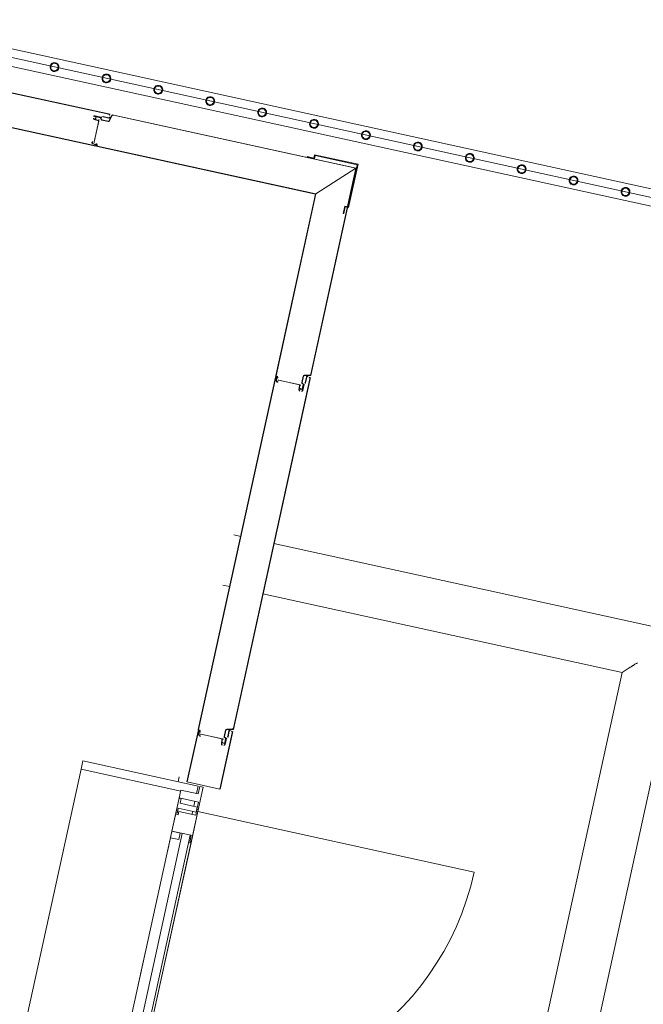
# Model space of a CAD drawing. Header units: metres. Extents: x 233012 to 233264, y 553571 to 554014.
# Tile 312 of 313: x 233252.96 to 233254.78, y 553972.3 to 553975.18. Entities that reach past the tile are written whole.
import ezdxf

# ---------------------------------------------------------------- set-up
doc = ezdxf.new("R2010")
doc.units = ezdxf.units.M
doc.linetypes.add('Dash', pattern=[0.00635, 0.003175, -0.003175])
doc.layers.get('0').update_dxf_attribs({"lineweight": 5})
for name, color, linetype, lineweight in [('A-FLORHRM', 252, 'Continuous', 5), ('A-NA23_vloer', 252, 'Continuous', 0), ('A-NL$1A_detailuitwerking', 252, 'Continuous', 5), ('A-NL$1B_3D-modellen_algemeen', 252, 'Continuous', 5), ('A-NL$1B_3D-modellen_algemeen-drsn', 252, 'Continuous', 5), ('A-NL23_vloeraanzicht', 252, 'Continuous', 5), ('A-NL30_deursparing', 252, 'Continuous', 5), ('A-NL30_wandopeningen', 252, 'Continuous', 5), ('A-NL34_balustrades', 252, 'Continuous', 5), ('A-NL90_terrein', 252, 'Continuous', 5)]:
    doc.layers.add(name, color=color, linetype=linetype, lineweight=lineweight)

# ---------------------------------------------------------------- blocks, each defined once
blk = doc.blocks.new('NLRS_90_SI_LB_troittoirband 13-15_Struyk Verwo_mie - trottoirband_Struyk Verwo-871937-01_Situatie')
at = {"layer": 'A-NL90_terrein'}
for p, q in [((278.3141444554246, -64.55313105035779), (278.293629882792, -64.5486419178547)), ((279.6075394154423, -64.83616016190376), (278.4098791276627, -64.57408033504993)), ((278.2615646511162, -64.69517457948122), (278.2820792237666, -64.6996637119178)), ((278.3778138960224, -64.72061299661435), (279.4289415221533, -64.95062759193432)), ((278.3726902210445, -70.47921120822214), (279.6075394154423, -64.83616016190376)), ((279.4289415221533, -64.95062759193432), (278.1875654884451, -70.62350518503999)), ((279.4495464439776, -64.93742143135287), (279.4289415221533, -64.95062759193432))]:
    blk.add_line(p, q, dxfattribs=at)
blk.add_open_spline([(279.47306041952, -64.92235079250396), (279.4711861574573, -64.92357591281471), (279.4683913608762, -64.92533839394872), (279.4648080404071, -64.92764014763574), (279.462235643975, -64.92928888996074), (279.4598133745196, -64.93083988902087), (279.4575734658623, -64.93227741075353), (279.4555488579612, -64.93357286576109), (279.4531709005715, -64.93509887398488), (279.4508671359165, -64.93657843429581), (279.4498436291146, -64.93722298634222), (279.4495464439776, -64.93742143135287)], degree=3, knots=[0, 0, 0, 0, 0.1666666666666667, 0.25, 0.3333333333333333, 0.4166666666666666, 0.5, 0.5833333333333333, 0.6666666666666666, 0.8333333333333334, 1, 1, 1, 1], dxfattribs=at)
blk = doc.blocks.new('Railing - geen veiligheidsdop_gen-1303441-01_Situatie')
at = {"layer": 'A-FLORHRM'}
blk.add_arc((5.32250851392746e-10, 1.321756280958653e-09), 0.01300000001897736, 359.9999998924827, 179.9999999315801, dxfattribs=at)
for major_axis, ratio, start_param, end_param in [((-0.003470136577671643, 0.01252829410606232), 0.9999999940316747, 1.300586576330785, 4.442179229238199), ((0.008246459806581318, 0.007279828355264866), 0.9999999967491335, 5.559964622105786, 8.701557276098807), ((0.001460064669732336, 0.01090266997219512), 0.9999999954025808, 1.703922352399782, 4.845515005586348)]:
    blk.add_ellipse((5.32250851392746e-10, 1.321756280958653e-09), major_axis=major_axis, ratio=ratio, start_param=start_param, end_param=end_param, dxfattribs=at)
blk = doc.blocks.new('Railing - Railing-964617-01_Situatie')
at = {"layer": 'A-NL34_balustrades'}
for p, q in [((277.5031012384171, -63.09594578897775), (279.8666286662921, -63.61314825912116)), ((277.4924128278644, -63.14479000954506), (279.8559402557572, -63.66199247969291))]:
    blk.add_line(p, q, dxfattribs=at)
at = {"rotation": 257.6567290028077}
for p in [(277.769020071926, -63.17972744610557), (277.9207701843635, -63.21293439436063), (278.072520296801, -63.24614134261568), (278.2242704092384, -63.27934829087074), (278.3760205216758, -63.31255523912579), (278.5277706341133, -63.34576218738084), (278.6795207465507, -63.37896913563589), (278.8312708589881, -63.41217608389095), (278.9830209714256, -63.445383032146), (279.134771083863, -63.47858998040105), (279.2865211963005, -63.51179692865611), (279.4382713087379, -63.54500387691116)]:
    blk.add_blockref('Railing - geen veiligheidsdop_gen-1303441-01_Situatie', p, dxfattribs=at)
blk = doc.blocks.new('NLRS_31_WI_UN_samenstelling aluminium A1 deur-SH_gen_mie - 1800x2400 dubbel-6236357-01_Situatie')
at = {"layer": 'A-NL$1A_detailuitwerking'}
for p, q in [((-0.8270000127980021, 1.290708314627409e-09), (-0.8270000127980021, 0.8270000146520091)), ((0.8270000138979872, 1.27740204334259e-09), (0.8270000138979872, 0.8270000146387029)), ((-0.8270000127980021, 1.290708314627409e-09), (5.32250851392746e-10, 1.321756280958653e-09)), ((0.8270000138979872, 1.27740204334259e-09), (5.32250851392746e-10, 1.321756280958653e-09))]:
    blk.add_line(p, q, dxfattribs=at)
for centre, radius, start, end in [((-0.8270000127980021, 1.290708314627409e-09), 0.827000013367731, 1.075523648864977e-09, 90.00000000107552), ((0.8270000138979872, 1.27740204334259e-09), 0.8270000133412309, 89.99999999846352, 179.9999999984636)]:
    blk.add_arc(centre, radius, start, end, dxfattribs=at)
at = {"layer": 'A-NL30_deursparing'}
for p, q in [((-0.1650380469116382, 0.04496925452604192), (-0.1619838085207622, 0.05796925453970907)), ((-0.1619838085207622, 0.05796925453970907), (-0.06674073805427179, 0.05796925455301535)), ((-0.06674073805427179, 0.05796925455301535), (-0.04617052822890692, 0.04837720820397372)), ((-0.0672564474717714, 0.04496925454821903), (-0.1650380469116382, 0.04496925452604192)), ((-0.0672564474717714, 0.04496925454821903), (-0.0652854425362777, 0.04456437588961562)), ((-0.0639999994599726, 0.005000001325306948), (-0.062262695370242, 0.03971937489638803)), ((-0.04617052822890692, 0.04837720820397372), (-0.04399999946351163, 0.005000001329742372)), ((-0.7329999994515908, 1.343933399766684e-09), (-0.8269999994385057, 1.264095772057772e-09)), ((-0.8269999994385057, 1.264095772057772e-09), (-0.8269999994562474, -0.003999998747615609)), ((-0.7329999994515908, 1.343933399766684e-09), (-0.7329999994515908, -0.003999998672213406)), ((-0.7329999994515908, -0.003999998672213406), (-0.7329999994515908, 1.343933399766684e-09)), ((-0.09649998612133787, 1.259660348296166e-09), (-0.09649998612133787, -0.003999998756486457)), ((-0.09649998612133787, 1.259660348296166e-09), (-0.002499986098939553, 1.259660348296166e-09)), ((-0.09649998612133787, -0.003999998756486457), (-0.09649998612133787, 1.259660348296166e-09)), ((-0.03549999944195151, 0.005000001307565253), (-0.07249999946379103, 0.005000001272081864)), ((-0.07249999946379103, 0.005000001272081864), (-0.07249999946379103, 1.272966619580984e-09)), ((-0.03549999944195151, 1.304014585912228e-09), (-0.03549999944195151, 0.005000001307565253)), ((-0.002499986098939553, 1.259660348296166e-09), (-0.002499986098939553, -0.003999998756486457)), ((0.09649998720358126, 1.308450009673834e-09), (0.002499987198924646, 1.308450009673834e-09)), ((0.002499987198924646, 1.308450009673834e-09), (0.002499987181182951, -0.003999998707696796)), ((0.09649998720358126, 1.308450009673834e-09), (0.09649998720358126, -0.003999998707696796)), ((0.09649998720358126, -0.003999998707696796), (0.09649998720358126, 1.308450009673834e-09)), ((0.7330000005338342, 1.299579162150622e-09), (0.7330000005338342, -0.003999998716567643)), ((0.7330000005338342, 1.299579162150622e-09), (0.8270000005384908, 1.304014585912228e-09)), ((0.7330000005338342, -0.003999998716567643), (0.7330000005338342, 1.299579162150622e-09)), ((0.8270000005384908, 1.304014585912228e-09), (0.8270000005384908, -0.00399999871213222)), ((-0.8395009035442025, -0.004499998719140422), (-0.8395009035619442, -0.05589999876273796)), ((-0.8244999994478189, -0.004499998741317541), (-0.8395009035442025, -0.004499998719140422)), ((-0.8149999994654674, -0.003999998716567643), (-0.8269999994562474, -0.003999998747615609)), ((-0.8269999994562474, -0.003999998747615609), (-0.8149999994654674, -0.003999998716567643)), ((-0.8244999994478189, -0.05799999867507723), (-0.8244999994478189, -0.004499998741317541)), ((-0.8149999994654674, -0.003999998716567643), (-0.8149999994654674, -0.05399999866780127)), ((-0.7329999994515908, -0.003999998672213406), (-0.7549999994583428, -0.003999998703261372)), ((-0.7549999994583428, -0.003999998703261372), (-0.7329999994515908, -0.003999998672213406)), ((-0.7549999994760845, -0.06199999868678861), (-0.7549999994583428, -0.003999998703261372)), ((-0.08129999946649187, -0.006999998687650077), (-0.7549999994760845, -0.006999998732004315)), ((-0.09649998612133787, -0.003999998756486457), (-0.07449998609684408, -0.003999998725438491)), ((-0.07449998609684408, -0.003999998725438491), (-0.09649998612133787, -0.003999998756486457)), ((-0.08129999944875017, -0.03099999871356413), (-0.08129999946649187, -0.006999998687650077)), ((-0.07449998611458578, -0.0619999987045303), (-0.07449998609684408, -0.003999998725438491)), ((0.005000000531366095, -0.00799999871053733), (-0.01449999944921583, -0.00799999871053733)), ((-0.01449999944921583, -0.00799999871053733), (-0.01449999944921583, -0.05449999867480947)), ((-0.01449998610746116, -0.00399999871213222), (-0.002499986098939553, -0.003999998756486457)), ((-0.002499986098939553, -0.003999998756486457), (-0.01449998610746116, -0.00399999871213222)), ((0.01449998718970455, -0.003999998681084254), (0.002499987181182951, -0.003999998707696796)), ((0.002499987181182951, -0.003999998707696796), (0.01449998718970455, -0.003999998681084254)), ((0.005000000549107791, -0.05799999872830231), (0.005000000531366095, -0.00799999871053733)), ((0.01449998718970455, -0.003999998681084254), (0.01449998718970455, -0.05399999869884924)), ((0.09649998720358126, -0.003999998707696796), (0.07449998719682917, -0.003999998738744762)), ((0.07449998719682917, -0.003999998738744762), (0.09649998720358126, -0.003999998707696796)), ((0.07449998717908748, -0.06199999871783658), (0.07449998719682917, -0.003999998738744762)), ((0.7550000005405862, -0.006999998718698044), (0.08130000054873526, -0.006999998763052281)), ((0.08130000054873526, -0.006999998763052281), (0.08130000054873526, -0.03099999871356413)), ((0.7330000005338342, -0.003999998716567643), (0.7550000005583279, -0.003999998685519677)), ((0.7550000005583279, -0.003999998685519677), (0.7330000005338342, -0.003999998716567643)), ((0.7550000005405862, -0.06199999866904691), (0.7550000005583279, -0.003999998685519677)), ((0.8150000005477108, -0.003999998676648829), (0.8270000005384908, -0.00399999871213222)), ((0.8150000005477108, -0.003999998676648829), (0.8150000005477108, -0.05399999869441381)), ((0.8270000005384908, -0.00399999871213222), (0.8150000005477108, -0.003999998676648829)), ((0.8245000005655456, -0.004499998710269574), (0.8395009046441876, -0.004499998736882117)), ((0.8245000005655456, -0.05799999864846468), (0.8245000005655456, -0.004499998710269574)), ((0.8395009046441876, -0.004499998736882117), (0.8395009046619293, -0.05589999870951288)), ((-0.8534999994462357, -0.05589999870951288), (-0.8534999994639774, -0.06199999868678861)), ((-0.8395009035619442, -0.05589999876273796), (-0.8534999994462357, -0.05589999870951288)), ((-0.8395009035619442, -0.05589999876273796), (-0.8534999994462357, -0.05589999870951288)), ((-0.8534999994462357, -0.05589999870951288), (-0.8534999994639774, -0.06199999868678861)), ((-0.8149999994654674, -0.05399999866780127), (-0.8049999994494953, -0.05399999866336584)), ((-0.8049999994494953, -0.05399999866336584), (-0.8049999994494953, -0.06199999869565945)), ((-0.7549999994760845, -0.03099999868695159), (-0.08129999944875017, -0.03099999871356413)), ((-0.7351999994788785, -0.03709999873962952), (-0.7544999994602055, -0.03709999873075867)), ((-0.7544999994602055, -0.03709999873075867), (-0.7544999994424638, -0.06199999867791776)), ((-0.7351999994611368, -0.06199999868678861), (-0.7351999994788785, -0.03709999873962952)), ((-0.09429998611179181, -0.03709999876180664), (-0.07499998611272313, -0.03709999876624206)), ((-0.09429998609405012, -0.06199999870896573), (-0.09429998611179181, -0.03709999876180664)), ((-0.07499998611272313, -0.03709999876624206), (-0.07499998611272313, -0.06199999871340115)), ((-0.02449998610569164, -0.05399999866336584), (-0.02449998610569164, -0.06199999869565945)), ((-0.01449998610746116, -0.05399999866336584), (-0.02449998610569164, -0.05399999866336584)), ((-0.01949999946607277, -0.06199999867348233), (-0.01949999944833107, -0.05449999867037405)), ((-0.01449999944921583, -0.05449999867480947), (-0.01949999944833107, -0.05449999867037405)), ((-0.01949999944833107, -0.05449999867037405), (-0.01949999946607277, -0.06199999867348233)), ((0.01449998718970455, -0.05399999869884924), (0.02449998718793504, -0.05399999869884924)), ((0.02449998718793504, -0.05399999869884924), (0.02449998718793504, -0.06199999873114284)), ((0.09429998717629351, -0.03709999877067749), (0.07499998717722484, -0.03709999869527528)), ((0.07499998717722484, -0.03709999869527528), (0.07499998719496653, -0.06199999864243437)), ((0.08130000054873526, -0.03099999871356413), (0.7550000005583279, -0.03099999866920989)), ((0.0942999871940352, -0.06199999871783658), (0.09429998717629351, -0.03709999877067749)), ((0.7352000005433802, -0.03709999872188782), (0.7545000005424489, -0.03709999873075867)), ((0.7352000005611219, -0.06199999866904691), (0.7352000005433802, -0.03709999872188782)), ((0.7545000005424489, -0.03709999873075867), (0.7545000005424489, -0.06199999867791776)), ((0.8050000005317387, -0.05399999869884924), (0.8050000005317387, -0.06199999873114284)), ((0.8150000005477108, -0.05399999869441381), (0.8050000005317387, -0.05399999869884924)), ((0.8395009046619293, -0.05589999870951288), (0.8535000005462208, -0.05589999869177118)), ((0.8395009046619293, -0.05589999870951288), (0.8535000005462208, -0.05589999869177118)), ((0.8535000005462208, -0.05589999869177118), (0.8535000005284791, -0.06199999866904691)), ((0.8535000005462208, -0.05589999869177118), (0.8535000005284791, -0.06199999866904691)), ((-0.8534999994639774, -0.06199999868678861), (-0.8099999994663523, -0.06199999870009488)), ((-0.81199999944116, -0.05799999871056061), (-0.8244999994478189, -0.05799999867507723)), ((-0.8099999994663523, -0.05799999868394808), (-0.8244999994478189, -0.05799999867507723)), ((-0.81199999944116, -0.05799999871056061), (-0.8099999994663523, -0.05799999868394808)), ((-0.8099999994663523, -0.06199999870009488), (-0.8099999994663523, -0.05799999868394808)), ((-0.8049999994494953, -0.06199999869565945), (-0.7549999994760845, -0.06199999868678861)), ((-0.7544999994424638, -0.06199999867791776), (-0.7351999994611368, -0.06199999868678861)), ((-0.07499998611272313, -0.06199999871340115), (-0.09429998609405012, -0.06199999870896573)), ((-0.02449998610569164, -0.06199999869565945), (-0.07449998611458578, -0.0619999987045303)), ((-0.07249999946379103, -0.06199999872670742), (-0.07249999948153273, -0.06699999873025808)), ((-0.07249999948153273, -0.06699999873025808), (-0.03549999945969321, -0.0669999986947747)), ((-0.0622626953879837, -0.1017193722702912), (-0.0639999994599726, -0.066999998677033)), ((-0.04399999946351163, -0.06699999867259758), (-0.04617052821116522, -0.1103772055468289)), ((-0.03549999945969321, -0.0669999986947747), (-0.03549999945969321, -0.06199999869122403)), ((-0.01949999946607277, -0.06199999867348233), (0.01950000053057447, -0.06199999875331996)), ((0.005000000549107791, -0.05799999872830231), (0.01950000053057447, -0.05799999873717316)), ((0.01950000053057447, -0.05799999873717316), (0.005000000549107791, -0.05799999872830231)), ((0.01950000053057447, -0.06199999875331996), (0.01950000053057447, -0.05799999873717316)), ((0.02449998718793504, -0.06199999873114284), (0.07449998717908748, -0.06199999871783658)), ((0.07499998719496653, -0.06199999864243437), (0.0942999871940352, -0.06199999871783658)), ((0.7545000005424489, -0.06199999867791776), (0.7352000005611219, -0.06199999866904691)), ((0.8050000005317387, -0.06199999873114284), (0.7550000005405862, -0.06199999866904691)), ((0.8120000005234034, -0.05799999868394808), (0.8100000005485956, -0.05799999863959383)), ((0.8100000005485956, -0.05799999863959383), (0.8245000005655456, -0.05799999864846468)), ((0.8100000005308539, -0.06199999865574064), (0.8100000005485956, -0.05799999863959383)), ((0.8535000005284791, -0.06199999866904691), (0.8100000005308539, -0.06199999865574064)), ((0.8120000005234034, -0.05799999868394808), (0.8245000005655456, -0.05799999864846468)), ((-0.1619838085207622, -0.1199692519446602), (-0.1650380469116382, -0.1069692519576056)), ((-0.1650380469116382, -0.1069692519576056), (-0.0672564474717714, -0.1069692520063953)), ((-0.0652854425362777, -0.1065643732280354), (-0.0672564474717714, -0.1069692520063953)), ((-0.04617052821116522, -0.1103772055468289), (-0.06674073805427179, -0.1199692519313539)), ((-0.06674073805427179, -0.1199692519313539), (-0.1619838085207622, -0.1199692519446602))]:
    blk.add_line(p, q, dxfattribs=at)
at = {"layer": 'A-NL30_deursparing', "flags": 128}
for points in [[(-0.062262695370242, 0.03971937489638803), (-0.0625685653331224, 0.04170815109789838), (-0.06363364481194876, 0.04341531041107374), (-0.0652854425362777, 0.04456437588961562), (-0.0672564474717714, 0.04496925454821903)], [(-0.06363364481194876, 0.04341531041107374), (-0.0625685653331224, 0.04170815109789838), (-0.062262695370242, 0.03971937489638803)], [(-0.0672564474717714, -0.1069692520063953), (-0.0652854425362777, -0.1065643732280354), (-0.06363364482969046, -0.1054153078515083), (-0.06256856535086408, -0.1037081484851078), (-0.0622626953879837, -0.1017193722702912)], [(-0.0622626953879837, -0.1017193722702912), (-0.06256856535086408, -0.1037081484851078), (-0.06363364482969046, -0.1054153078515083)]]:
    blk.add_lwpolyline(points, dxfattribs=at)
at = {"layer": 'A-NL30_wandopeningen'}
for p, q in [((-0.8319999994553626, 1.339497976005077e-09), (-0.8999999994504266, 1.281837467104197e-09)), ((-0.8999999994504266, 1.281837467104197e-09), (-0.8999999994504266, -0.01019999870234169)), ((-0.85899999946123, 1.304014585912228e-09), (0.8590000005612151, 1.264095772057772e-09)), ((-0.8319999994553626, 1.339497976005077e-09), (-0.8319999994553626, -0.003999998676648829)), ((-0.8319999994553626, -0.003999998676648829), (-0.8319999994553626, 1.339497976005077e-09)), ((-0.09649998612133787, 1.259660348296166e-09), (-0.7329999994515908, 1.343933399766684e-09)), ((-0.03670756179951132, 1.286272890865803e-09), (-0.02950999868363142, 1.299579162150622e-09)), ((0.03670756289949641, 1.281837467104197e-09), (0.02950999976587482, 1.268531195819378e-09)), ((0.09649998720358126, 1.308450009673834e-09), (0.7330000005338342, 1.299579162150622e-09)), ((0.8320000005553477, 1.299579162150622e-09), (0.832000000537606, -0.00399999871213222)), ((0.8320000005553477, 1.299579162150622e-09), (0.90000000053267, 1.286272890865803e-09)), ((0.832000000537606, -0.00399999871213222), (0.8320000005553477, 1.299579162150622e-09)), ((0.90000000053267, 1.286272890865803e-09), (0.9000000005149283, -0.01019999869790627)), ((-0.8999999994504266, -0.01019999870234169), (-0.8779999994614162, -0.0101999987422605)), ((-0.8779999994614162, -0.0101999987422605), (-0.8779999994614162, -0.06199999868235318)), ((-0.8319999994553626, -0.003999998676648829), (-0.8544999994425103, -0.003999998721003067)), ((-0.8544999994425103, -0.06199999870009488), (-0.8544999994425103, -0.003999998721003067)), ((-0.8544999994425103, -0.003999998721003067), (-0.8319999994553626, -0.003999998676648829)), ((0.832000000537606, -0.00399999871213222), (0.8545000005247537, -0.003999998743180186)), ((0.8545000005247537, -0.003999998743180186), (0.832000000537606, -0.00399999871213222)), ((0.8545000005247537, -0.06199999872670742), (0.8545000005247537, -0.003999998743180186)), ((0.8780000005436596, -0.01019999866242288), (0.8780000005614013, -0.06199999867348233)), ((0.9000000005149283, -0.01019999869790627), (0.8780000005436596, -0.01019999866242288)), ((-0.8779999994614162, -0.06199999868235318), (-0.8544999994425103, -0.06199999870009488)), ((0.8590000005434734, -0.06199999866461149), (-0.85899999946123, -0.06199999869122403)), ((0.8780000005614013, -0.06199999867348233), (0.8545000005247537, -0.06199999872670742))]:
    blk.add_line(p, q, dxfattribs=at)
at = {"layer": 'A-NL30_wandopeningen', "linetype": 'Dash'}
for p, q in [((-0.09429998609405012, -0.06199999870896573), (-0.7351999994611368, -0.06199999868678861)), ((-0.02927585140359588, -0.06199999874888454), (-0.02195688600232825, -0.06199999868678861)), ((0.02927585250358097, -0.06199999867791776), (0.02195688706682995, -0.06199999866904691)), ((0.0942999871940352, -0.06199999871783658), (0.7352000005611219, -0.06199999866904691))]:
    blk.add_line(p, q, dxfattribs=at)
blk = doc.blocks.new('NLRS_21_GM_UN_spouwlat_gen_mie - stelkozijn multiplex_gen_bxh25x345-V976-01_Situatie')
at = {"layer": 'A-NL$1B_3D-modellen_algemeen-drsn'}
for p, q in [((233253.144144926, 553973.0144563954), (233253.1388007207, 553972.9900342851)), ((233253.1388007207, 553972.9900342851), (233253.4299122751, 553972.9263313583)), ((233253.4811700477, 553972.9407063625), (233253.144144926, 553973.0144563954)), ((233253.4764671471, 553972.9192149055), (233253.4811700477, 553972.9407063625))]:
    blk.add_line(p, q, dxfattribs=at)
blk = doc.blocks.new('NLRS_21_GM_UN_spouwlat_gen_mie - stelkozijn multiplex_gen_bxh25x345-6236362-01_Situatie')
at = {"layer": 'A-NL$1B_3D-modellen_algemeen'}
for p, q in [((233252.7647063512, 553971.2804865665), (233253.1388007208, 553972.9900342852)), ((233253.4682372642, 553972.881605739), (233253.4714435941, 553972.8962581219)), ((233253.4629997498, 553972.8576711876), (233253.4650305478, 553972.8669515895)), ((233253.3047043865, 553972.1342882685), (233253.3061580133, 553972.1409310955)), ((233253.2856790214, 553972.047345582), (233253.2877098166, 553972.0566259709)), ((233253.2713993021, 553971.9820896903), (233253.2728529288, 553971.9887325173)), ((233253.1125267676, 553971.2560691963), (233253.1145575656, 553971.2653495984)), ((233253.1061137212, 553971.226762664), (233253.1093200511, 553971.2414150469))]:
    blk.add_line(p, q, dxfattribs=at)
blk = doc.blocks.new('NLRS_41_GM_TLB_zetwerk hoek_gen_mie - 130x20x12-6236387-01_Situatie')
at = {"layer": 'A-NL$1B_3D-modellen_algemeen-drsn'}
for p, q in [((-0.1179999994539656, 0.002000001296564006), (-0.1379999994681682, 0.002000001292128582)), ((-0.1379999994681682, 0.002000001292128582), (-0.1379999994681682, 1.250789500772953e-09)), ((-0.1379999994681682, 1.250789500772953e-09), (-0.1159999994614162, 1.281837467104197e-09)), ((-0.1179999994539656, 0.01200000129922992), (-0.1179999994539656, 0.002000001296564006)), ((0.01200000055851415, 0.01200000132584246), (-0.1179999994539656, 0.01200000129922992)), ((-0.1159999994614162, 1.281837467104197e-09), (-0.1159999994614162, 0.01000000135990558)), ((-0.1159999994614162, 0.01000000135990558), (0.01000000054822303, 0.01000000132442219)), ((0.01000000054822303, 0.01000000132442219), (0.01000000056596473, -0.115999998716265)), ((0.01200000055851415, -0.1179999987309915), (0.01200000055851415, 0.01200000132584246)), ((0.01000000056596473, -0.115999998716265), (5.499925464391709e-10, -0.115999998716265)), ((5.499925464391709e-10, -0.115999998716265), (5.499925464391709e-10, -0.1379999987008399)), ((5.499925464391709e-10, -0.1379999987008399), (0.002000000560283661, -0.137999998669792)), ((0.002000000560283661, -0.137999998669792), (0.002000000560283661, -0.1179999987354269)), ((0.002000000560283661, -0.1179999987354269), (0.01200000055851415, -0.1179999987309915))]:
    blk.add_line(p, q, dxfattribs=at)

msp = doc.modelspace()

# ---------------------------------------------------------------- linework, layer by layer
at = {"layer": 'A-NA23_vloer', "flags": 128}
msp.add_lwpolyline([(233189.7303857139, 553676.5114608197), (233188.6615428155, 553671.6270391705), (233028.9605026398, 553706.5738612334), (233096.3337618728, 554014.4585125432), (233264.2581910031, 553977.7123512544), (233263.9339199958, 553967.3248096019), (233258.9347742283, 553967.4301979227), (233259.1309999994, 553973.7159999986), (233100.1493448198, 554008.5052535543), (233034.9137647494, 553710.38944245), (233189.7303838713, 553676.511461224)], dxfattribs=at)
at = {"layer": 'A-NL$1B_3D-modellen_algemeen-drsn'}
for p, q in [((233253.2235094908, 553974.9062200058), (233252.1941812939, 553975.131464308)), ((233253.2194042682, 553974.906094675), (233252.1977884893, 553975.1296512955)), ((233252.1508364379, 553975.0385830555), (233253.1820793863, 553974.8129197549)), ((233252.1510502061, 553975.0395599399), (233253.1821932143, 553974.8139185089)), ((233253.1769555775, 553974.8905256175), (233253.1892090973, 553974.8866989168)), ((233253.1910908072, 553974.8878443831), (233253.1771920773, 553974.8243295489)), ((233253.1895071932, 553974.8876534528), (233253.1772536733, 553974.8914801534)), ((233253.1795159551, 553974.9007991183), (233253.1966072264, 553974.8970590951)), ((233253.1968209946, 553974.8980359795), (233253.1797297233, 553974.9017760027)), ((233253.1950363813, 553974.8957482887), (233253.1842149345, 553974.8981163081)), ((233253.1952504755, 553974.8967251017), (233253.1844287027, 553974.8990931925)), ((233253.1994257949, 553974.8891576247), (233253.2181045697, 553974.8850702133)), ((233253.2183183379, 553974.8860470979), (233253.1996395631, 553974.8901345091)), ((233253.2035326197, 553974.8986146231), (233253.2200097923, 553974.8950089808)), ((233253.2202235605, 553974.8959858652), (233253.2037463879, 553974.8995915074)), ((233253.2296787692, 553974.9048700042), (233253.2210969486, 553974.887387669)), ((233253.2219946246, 553974.886947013), (233253.2289641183, 553974.901144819)), ((233253.9433452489, 553974.7487008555), (233253.2296787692, 553974.9048700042)), ((233253.2332859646, 553974.9030569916), (233253.9421545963, 553974.7479377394)), ((233253.1774427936, 553974.8254752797), (233253.1906271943, 553974.8857257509)), ((233253.1826184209, 553974.815374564), (233253.1712312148, 553974.8203621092)), ((233253.1830912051, 553974.816259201), (233253.1716324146, 553974.8212780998)), ((233253.1863339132, 553974.8119887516), (233253.8242799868, 553974.6723892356)), ((233253.8254706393, 553974.6731523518), (233253.1865476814, 553974.812965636)), ((233253.8104664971, 553974.1461455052), (233253.9421545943, 553974.747937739)), ((233253.8106072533, 553974.1421107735), (233253.943345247, 553974.7487008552)), ((233253.8254706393, 553974.6731523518), (233253.9421545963, 553974.7479377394)), ((233253.8242799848, 553974.6723892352), (233253.7081116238, 553974.1415195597)), ((233253.7090885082, 553974.1413057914), (233253.8254706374, 553974.6731523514)), ((233253.7836956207, 553974.1211850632), (233253.7877830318, 553974.139863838)), ((233253.784672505, 553974.1209712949), (233253.7887599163, 553974.1396500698)), ((233253.7911129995, 553974.1426145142), (233253.8069240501, 553974.1430172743)), ((233253.7911384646, 553974.1416148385), (233253.8106072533, 553974.1421107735)), ((233253.7071806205, 553974.1372650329), (233253.48151732, 553973.1060220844)), ((233253.4824942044, 553973.1058083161), (233253.7081356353, 553974.1369513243)), ((233253.8074288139, 553974.1322638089), (233253.5838721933, 553973.11064803)), ((233253.5840129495, 553973.1066132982), (233253.8092572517, 553974.1359414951)), ((233253.7096362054, 553974.1367295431), (233253.7094120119, 553974.1242999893)), ((233253.7104118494, 553974.1242819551), (233253.7106374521, 553974.1367896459)), ((233253.7155064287, 553974.1280590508), (233253.779021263, 553974.114160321)), ((233253.7769026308, 553974.1146239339), (233253.7166521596, 553974.1278083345)), ((233253.7755538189, 553974.1001971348), (233253.777194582, 553974.1129289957)), ((233253.776545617, 553974.1000693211), (233253.7781863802, 553974.1128011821)), ((233253.787850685, 553974.1144441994), (233253.7854826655, 553974.1036227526)), ((233253.7896977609, 553974.1153240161), (233253.7859577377, 553974.0982327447)), ((233253.7864595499, 553974.1034089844), (233253.7888276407, 553974.1142307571)), ((233253.7906746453, 553974.1151102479), (233253.786934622, 553974.0980189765)), ((233253.7976091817, 553974.1374439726), (233253.7940035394, 553974.1209668)), ((233253.7949804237, 553974.1207530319), (233253.7985860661, 553974.1372302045)), ((233253.5571013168, 553973.0856875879), (233253.561188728, 553973.1043663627)), ((233253.5580782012, 553973.0854738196), (233253.5621656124, 553973.1041525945)), ((233253.5803297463, 553973.107519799), (233253.5645186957, 553973.1071170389)), ((233253.5645441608, 553973.1061173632), (233253.5840129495, 553973.1066132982)), ((233253.5710148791, 553973.101946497), (233253.5674092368, 553973.0854693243)), ((233253.4805863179, 553973.1017675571), (233253.4480479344, 553972.953072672)), ((233253.4815413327, 553973.1014538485), (233253.4490248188, 553972.9528589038)), ((233253.4830419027, 553973.1012320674), (233253.4828177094, 553973.0888025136)), ((233253.4838175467, 553973.0887844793), (233253.4840431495, 553973.10129217)), ((233253.4889121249, 553973.0925615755), (233253.5524269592, 553973.0786628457)), ((233253.5503083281, 553973.0791264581), (233253.490057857, 553973.0923108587)), ((233253.5808345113, 553973.0967663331), (233253.5447594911, 553972.9319096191)), ((233253.5457363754, 553972.9316958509), (233253.5826629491, 553973.1004440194)), ((233253.5489595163, 553973.064699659), (233253.5506002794, 553973.07743152)), ((233253.5499513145, 553973.0645718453), (233253.5515920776, 553973.0773037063)), ((233253.5588883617, 553973.0681252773), (233253.5612563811, 553973.0789467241)), ((233253.5631034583, 553973.0798265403), (233253.559363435, 553973.062735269)), ((233253.5598652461, 553973.0679115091), (233253.5622333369, 553973.0787332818)), ((233253.5603403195, 553973.0625215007), (233253.5640803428, 553973.079612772)), ((233253.5719917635, 553973.1017327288), (233253.5683861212, 553973.085255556)), ((233253.4490248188, 553972.9528589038), (233253.5447594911, 553972.9319096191))]:
    msp.add_line(p, q, dxfattribs=at)
for centre, major_axis, ratio, start_param, end_param in [((233253.1779989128, 553974.8938664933), (-0.002941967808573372, 0.001896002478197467), 0.9999999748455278, 0.3570453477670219, 1.840575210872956), ((233253.1779989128, 553974.8938664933), (-0.002660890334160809, 0.002273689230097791), 0.9999999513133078, 0.4916610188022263, 1.975190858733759), ((233253.1779989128, 553974.8938664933), (-0.002251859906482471, 0.001085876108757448), 0.9999999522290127, 0.2338862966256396, 1.717416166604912), ((233253.1789815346, 553974.8983569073), (-0.0003309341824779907, 0.003484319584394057), 0.9999999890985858, 5.973060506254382, 7.543856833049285), ((233253.1789815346, 553974.8983569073), (-0.0003309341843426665, 0.003484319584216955), 0.999999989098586, 5.97306050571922, 7.543856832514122), ((233253.1789815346, 553974.8983569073), (-0.001945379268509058, 0.001570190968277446), 0.9999999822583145, 5.176036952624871, 6.746833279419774), ((233253.1833828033, 553974.8943136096), (0.001493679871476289, 0.002830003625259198), 0.9999999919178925, 1.841006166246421, 3.324536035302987), ((233253.1837446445, 553974.8959671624), (-0.002673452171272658, 0.001758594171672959), 0.9999999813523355, 5.078796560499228, 6.64959288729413), ((233253.1833828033, 553974.8943136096), (0.001658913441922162, 0.001444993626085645), 0.9999999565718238, 2.209574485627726, 3.693104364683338), ((233253.1833828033, 553974.8943136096), (0.001529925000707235, 0.001580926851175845), 0.9999999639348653, 2.124370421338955, 3.607900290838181), ((233253.1837446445, 553974.8959671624), (-0.001672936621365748, 0.001428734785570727), 0.9999999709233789, 5.203786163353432, 6.774582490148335), ((233253.1837446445, 553974.8959671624), (-0.001672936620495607, 0.001428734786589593), 0.9999999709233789, 5.203786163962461, 6.774582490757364), ((233253.1889141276, 553974.8866147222), (-5.058589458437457e-05, 0.002499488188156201), 0.999999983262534, 5.20638304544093, 5.960252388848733), ((233253.1889141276, 553974.8866147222), (0.00349030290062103, -0.0002603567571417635), 0.9999999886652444, 0.6046213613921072, 1.342555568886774), ((233253.1889141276, 553974.8866147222), (-0.0004663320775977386, 0.00346879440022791), 0.9999999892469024, 5.108918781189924, 5.84685299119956), ((233253.1945640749, 553974.8935975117), (-0.001836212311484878, 0.001215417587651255), 0.9999999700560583, 3.546305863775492, 5.080928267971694), ((233253.1945640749, 553974.8935975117), (-0.001850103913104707, 0.001194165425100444), 0.9999999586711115, 3.534775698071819, 5.069398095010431), ((233253.1945640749, 553974.8935975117), (-0.002944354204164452, 0.001258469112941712), 0.9999999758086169, 3.365516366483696, 4.900264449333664), ((233253.2001739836, 553974.89257672), (0.002389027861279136, 0.00255784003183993), 0.9999999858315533, 2.142089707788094, 3.677448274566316), ((233253.2001739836, 553974.89257672), (0.00349479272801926, -0.0001908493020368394), 0.9999999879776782, 3.016155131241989, 4.551513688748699), ((233253.1972912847, 553974.9001851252), (-0.003043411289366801, 0.0009887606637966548), 0.9999999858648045, 1.66949407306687, 2.228350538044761), ((233253.1972912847, 553974.9001851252), (0.001452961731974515, 0.001651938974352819), 0.9999999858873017, 3.647562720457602, 4.206419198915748), ((233253.1972912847, 553974.9001851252), (0.002094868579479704, 0.0006719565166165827), 0.9999999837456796, 4.186563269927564, 4.745419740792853), ((233253.2001739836, 553974.89257672), (-0.002325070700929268, 0.0009187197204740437), 0.9999999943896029, 0.196313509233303, 1.731672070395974), ((233253.2029981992, 553974.8961724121), (0.003499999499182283, -1.923566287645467e-06), 0.9999999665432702, 1.355915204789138, 1.914771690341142), ((233253.2029981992, 553974.8961724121), (-0.003233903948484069, 0.001338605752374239), 0.9999999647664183, 4.889414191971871, 5.448270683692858), ((233253.2029981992, 553974.8961724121), (-0.0009136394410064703, 0.002327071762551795), 0.9999999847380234, 5.69363217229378, 6.25248866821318), ((233253.2185064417, 553974.9019917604), (0.002399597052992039, 0.003447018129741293), 0.9999999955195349, 5.368476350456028, 6.675883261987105), ((233253.2185064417, 553974.9019917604), (-0.001602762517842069, 0.003882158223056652), 0.9999999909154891, 4.368810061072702, 5.676216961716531), ((233253.2206938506, 553974.8981350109), (0.002510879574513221, 0.001983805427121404), 0.9999999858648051, 3.82829306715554, 5.662478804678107), ((233253.2206938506, 553974.8981350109), (-0.001247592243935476, 0.001812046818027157), 0.9999999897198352, 2.323196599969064, 4.157382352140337), ((233253.2206938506, 553974.8981350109), (0.00148547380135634, 0.001622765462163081), 0.9999999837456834, 3.667418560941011, 5.501604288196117), ((233253.2324308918, 553974.899149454), (0.002461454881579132, 0.003152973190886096), 0.9999999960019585, 0.4474165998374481, 1.711382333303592), ((233253.2324308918, 553974.899149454), (-0.002363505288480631, 0.003227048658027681), 0.9999999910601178, 5.435609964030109, 6.699575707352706), ((233253.189015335, 553974.8860784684), (-0.0004328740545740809, 0.0004848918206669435), 0.9999998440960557, 3.768178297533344, 5.251708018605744), ((233253.189015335, 553974.8860784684), (0.0002565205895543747, 0.0005972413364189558), 0.9999999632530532, 4.902641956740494, 6.386171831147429), ((233253.189015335, 553974.8860784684), (0.001532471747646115, 0.0006115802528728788), 0.9999999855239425, 5.688040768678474, 7.171570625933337), ((233253.2188527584, 553974.8884893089), (0.000748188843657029, 0.003419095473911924), 0.9999999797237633, 3.141592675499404, 4.471490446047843), ((233253.2188527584, 553974.8884893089), (-0.0007109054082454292, 0.00342704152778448), 0.9999999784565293, 2.721622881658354, 4.051520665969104), ((233253.2188527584, 553974.8884893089), (-0.0006671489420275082, 0.002409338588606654), 0.9999999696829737, 2.656028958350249, 3.985926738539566), ((233253.1724348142, 553974.823110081), (0.001591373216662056, 0.001211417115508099), 0.9999999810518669, 2.177173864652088, 3.648906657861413), ((233253.1725075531, 553974.823495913), (-0.0008801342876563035, 0.001783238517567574), 0.9999999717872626, 5.610261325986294, 7.278848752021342), ((233253.1726840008, 553974.8229684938), (-0.001202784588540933, 0.0004752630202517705), 0.9999999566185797, 4.873264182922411, 7.817461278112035), ((233253.1726840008, 553974.8229684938), (0.0002929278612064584, -1.430872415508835e-05), 0.9999995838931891, 1.404174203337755, 4.348371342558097), ((233253.1726840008, 553974.8229684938), (0.0002403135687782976, 0.0001681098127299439), 0.9999995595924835, 0.7449463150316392, 3.689143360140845), ((233253.1762151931, 553974.824543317), (0.0007446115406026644, 0.0006674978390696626), 0.9999999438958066, 3.766114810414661, 5.336911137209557), ((233253.1764659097, 553974.8256890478), (0.0009985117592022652, -5.452834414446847e-05), 0.9999999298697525, 4.551513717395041, 6.122310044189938), ((233253.1813337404, 553974.8188597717), (0.0009798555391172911, 0.0001997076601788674), 0.9999999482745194, 4.09850316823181, 5.197733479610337), ((233253.1832350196, 553974.8165391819), (-0.002557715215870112, 0.001567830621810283), 0.9999999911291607, 3.477167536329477, 5.948702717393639), ((233253.1832350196, 553974.8165391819), (-0.0002166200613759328, 0.002992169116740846), 0.9999999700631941, 4.425784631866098, 6.897319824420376), ((233253.1832350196, 553974.8165391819), (-0.001364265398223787, 0.001462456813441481), 0.9999999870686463, 3.747625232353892, 6.21891411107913), ((233253.182161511, 553974.8147178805), (-0.0006754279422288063, 0.001668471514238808), 0.9999999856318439, 2.711298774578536, 5.35577737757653), ((233253.182161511, 553974.8147178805), (-0.0005849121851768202, 0.0005457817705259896), 0.9999999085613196, 2.361240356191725, 4.855302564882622), ((233253.182161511, 553974.8147178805), (-0.000778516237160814, 0.0001841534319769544), 0.9999999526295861, 1.842710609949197, 4.33677281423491), ((233253.1867614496, 553974.8139425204), (-0.001317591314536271, 0.001504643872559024), 0.9999999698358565, 0.6361488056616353, 2.206945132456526), ((233253.1867614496, 553974.8139425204), (-0.0006022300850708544, 0.0007983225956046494), 0.9999999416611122, 0.709073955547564, 2.279870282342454), ((233253.1867614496, 553974.8139425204), (-0.0006022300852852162, 0.0007983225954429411), 0.999999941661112, 0.7090739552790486, 2.279870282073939), ((233253.7100653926, 553974.1410920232), (-0.001449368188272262, -0.001378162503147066), 0.9999999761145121, 5.30753408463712, 6.878330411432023), ((233253.7100653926, 553974.1410920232), (-1.639287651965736e-05, 0.0009998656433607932), 0.9999999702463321, 1.33897200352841, 2.909768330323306), ((233253.7100653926, 553974.1410920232), (-1.639287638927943e-05, 0.0009998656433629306), 0.9999999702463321, 1.338972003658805, 2.909768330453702), ((233253.7109519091, 553974.1368033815), (-0.002704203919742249, 0.00129895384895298), 0.9999999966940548, 2.472128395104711, 4.943663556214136), ((233253.7109519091, 553974.1368033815), (-0.002991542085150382, 0.0002251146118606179), 0.9999999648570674, 2.099435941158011, 4.570971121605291), ((233253.7912021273, 553974.1391156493), (-0.001427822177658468, 0.003195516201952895), 0.9999999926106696, 5.888446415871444, 7.218344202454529), ((233253.7912021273, 553974.1391156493), (-0.002746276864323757, -0.002169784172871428), 0.9999999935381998, 4.069192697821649, 5.399090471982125), ((233253.7912021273, 553974.1391156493), (-0.002253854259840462, -0.001081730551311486), 0.9999999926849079, 4.290379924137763, 5.62027769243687), ((233253.8007352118, 553974.1367599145), (-0.00150800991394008, 0.00282239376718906), 0.999999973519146, 5.313654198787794, 7.147839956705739), ((233253.8007352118, 553974.1367599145), (-0.001695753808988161, 0.001401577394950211), 0.999999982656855, 4.924273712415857, 6.758459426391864), ((233253.8007352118, 553974.1367599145), (-0.0008080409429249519, 0.002046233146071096), 0.9999999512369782, 5.428270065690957, 7.26245581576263), ((233253.8065589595, 553974.1470005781), (-0.002978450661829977, -0.002669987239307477), 0.9999999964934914, 0.9313542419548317, 2.195319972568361), ((233253.8065589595, 553974.1470005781), (-0.002032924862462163, 0.003444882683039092), 0.9999999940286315, 2.699862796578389, 3.963828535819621), ((233253.7088487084, 553974.1365886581), (-0.001637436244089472, -0.0007475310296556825), 0.9999999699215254, 2.82521880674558, 5.469697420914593), ((233253.7088487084, 553974.1365886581), (-0.0007913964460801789, 0.0001170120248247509), 0.9999998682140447, 3.465413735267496, 5.959475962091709), ((233253.7088487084, 553974.1365886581), (-0.0005839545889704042, -0.000546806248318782), 0.9999999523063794, 2.566064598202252, 5.060126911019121), ((233253.712411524, 553974.1242458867), (-0.0004490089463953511, 0.00194894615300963), 0.9999999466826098, 1.326326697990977, 2.798059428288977), ((233253.7123869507, 553974.1245314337), (-0.0003064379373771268, -0.001256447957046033), 0.9999999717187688, 4.933575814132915, 7.877772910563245), ((233253.7122663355, 553974.1341066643), (-0.0009936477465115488, 0.0001125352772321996), 0.9999999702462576, 5.278693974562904, 6.377924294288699), ((233253.7109519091, 553974.1368033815), (-0.001993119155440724, 0.0001657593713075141), 0.9999999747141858, 2.107302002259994, 4.5785908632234), ((233253.7123869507, 553974.1245314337), (-3.367906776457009e-05, 0.0002913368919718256), 0.9999998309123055, 1.437670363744, 4.381867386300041), ((233253.7123869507, 553974.1245314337), (-0.0001016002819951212, 0.0002751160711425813), 0.9999997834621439, 1.198997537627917, 4.143194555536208), ((233253.7127924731, 553974.1241508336), (-0.0006913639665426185, -0.001864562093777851), 0.9999999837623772, 0.04086551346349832, 1.709452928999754), ((233253.7152926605, 553974.1270821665), (-0.0008843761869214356, 0.0004667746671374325), 0.9999998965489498, 4.982598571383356, 6.553394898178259), ((233253.7164383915, 553974.1268314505), (-0.0007939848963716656, 0.0006079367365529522), 0.9999999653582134, 5.15041802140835, 6.721214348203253), ((233253.7765499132, 553974.1130120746), (-0.0005860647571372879, 0.0002811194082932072), 0.9999999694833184, 3.460682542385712, 4.944212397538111), ((233253.7765499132, 553974.1130120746), (-0.0001424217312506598, 0.0006342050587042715), 0.9999999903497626, 4.363322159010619, 5.846852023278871), ((233253.7765499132, 553974.1130120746), (-0.0006147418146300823, 0.001531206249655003), 0.9999999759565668, 4.202447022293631, 5.685976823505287), ((233253.776994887, 553974.1126961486), (-0.001985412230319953, -0.001519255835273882), 0.9999999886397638, 2.360264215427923, 3.114133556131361), ((233253.776994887, 553974.1126961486), (-0.0007693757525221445, -0.003414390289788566), 0.9999999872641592, 1.664263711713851, 2.402197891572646), ((233253.776994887, 553974.1126961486), (-0.003497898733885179, 0.0001212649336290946), 0.9999999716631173, 3.048082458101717, 3.786016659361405), ((233253.787114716, 553974.1204368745), (-0.001381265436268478, -0.003215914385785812), 0.9999999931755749, 4.902642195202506, 6.438000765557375), ((233253.787114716, 553974.1204368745), (-0.002120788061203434, 0.002784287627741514), 0.9999999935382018, 0.704419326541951, 2.239777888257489), ((233253.787114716, 553974.1204368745), (0.0004037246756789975, 0.00246718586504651), 0.9999999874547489, 1.517565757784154, 3.052924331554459), ((233253.7856992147, 553974.1149133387), (-0.002183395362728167, -0.0002858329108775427), 0.9999999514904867, 2.796726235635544, 4.331348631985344), ((233253.7856992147, 553974.1149133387), (-0.002201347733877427, 5.462515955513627e-05), 0.9999999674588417, 2.951707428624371, 4.486329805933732), ((233253.7856992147, 553974.1149133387), (-0.003159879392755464, -0.0005178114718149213), 0.999999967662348, 2.764345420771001, 4.299093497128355), ((233253.7928237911, 553974.1146399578), (-0.003149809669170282, 0.00056453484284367), 0.9999999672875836, 5.686243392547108, 6.245099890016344), ((233253.7928237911, 553974.1146399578), (-0.001890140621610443, 0.001125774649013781), 0.9999999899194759, 6.046078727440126, 6.604935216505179), ((233253.7928237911, 553974.1146399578), (-0.001438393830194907, 0.001664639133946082), 0.999999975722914, 0.08389320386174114, 0.6427496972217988), ((233253.7915613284, 553974.1215012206), (-0.001081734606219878, 0.002253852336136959), 0.9999999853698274, 3.490623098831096, 4.04947958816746), ((233253.7915613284, 553974.1215012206), (-0.001877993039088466, 0.002953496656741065), 0.9999999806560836, 3.371735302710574, 3.930591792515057), ((233253.7915613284, 553974.1215012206), (0.000164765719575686, 0.003496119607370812), 0.9999999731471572, 3.985195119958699, 4.544051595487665), ((233253.8033258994, 553974.1331616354), (-0.004199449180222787, -6.8019564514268e-05), 0.9999999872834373, 2.909966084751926, 4.217372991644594), ((233253.8033258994, 553974.1331616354), (-0.003447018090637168, 0.002399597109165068), 0.9999999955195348, 3.534290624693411, 4.841697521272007), ((233253.7790251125, 553974.0997497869), (0.0001353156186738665, 0.003497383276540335), 0.999999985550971, 1.481303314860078, 2.964833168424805), ((233253.7790251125, 553974.0997497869), (-0.001449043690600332, -0.003185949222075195), 0.9999999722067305, 5.011082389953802, 6.494612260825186), ((233253.7790251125, 553974.0997497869), (-0.001367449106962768, -0.002092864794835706), 0.9999999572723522, 5.162976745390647, 6.646506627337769), ((233253.7816799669, 553974.1044548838), (-0.002461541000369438, 0.002044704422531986), 0.9999999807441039, 0.5649944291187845, 2.048524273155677), ((233253.7816799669, 553974.1044548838), (-0.001309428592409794, -0.001767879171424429), 0.9999999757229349, 5.221732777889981, 6.705262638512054), ((233253.7816799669, 553974.1044548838), (-0.0007184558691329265, -0.00207938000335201), 0.9999999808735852, 4.916897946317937, 6.400427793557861), ((233253.7833335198, 553974.1040930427), (-0.003057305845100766, -0.0009449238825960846), 0.9999999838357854, 1.05560791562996, 2.626404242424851), ((233253.7835155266, 553974.0987671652), (-0.001160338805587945, -0.003302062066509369), 0.9999999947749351, 0.1224892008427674, 1.693285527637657), ((233253.7835155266, 553974.0987671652), (-0.001160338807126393, -0.003302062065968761), 0.9999999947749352, 0.1224892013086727, 1.693285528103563), ((233253.7833335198, 553974.1040930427), (-0.002187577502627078, -0.000233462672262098), 0.9999999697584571, 1.249046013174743, 2.819842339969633), ((233253.7833335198, 553974.1040930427), (-0.002187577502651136, -0.0002334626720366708), 0.999999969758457, 1.249046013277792, 2.819842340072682), ((233253.7835155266, 553974.0987671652), (-0.001924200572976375, -0.001596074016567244), 0.9999999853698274, 0.6629093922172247, 2.233705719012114), ((233253.4822544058, 553973.1010911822), (-0.0003194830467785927, 0.001771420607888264), 0.9999999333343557, 4.645846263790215, 7.290324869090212), ((233253.4834710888, 553973.1055945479), (-0.001449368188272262, -0.001378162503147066), 0.9999999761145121, 5.30753408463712, 6.878330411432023), ((233253.4822544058, 553973.1010911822), (-0.0005220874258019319, 0.0006061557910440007), 0.99999988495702, 4.178395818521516, 6.672457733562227), ((233253.4822544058, 553973.1010911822), (0.0003388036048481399, 0.0007247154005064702), 0.999999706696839, 5.326728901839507, 7.820790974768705), ((233253.4834710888, 553973.1055945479), (-1.639287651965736e-05, 0.0009998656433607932), 0.9999999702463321, 1.33897200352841, 2.909768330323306), ((233253.4834710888, 553973.1055945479), (-1.639287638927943e-05, 0.0009998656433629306), 0.9999999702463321, 1.338972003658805, 2.909768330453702), ((233253.4843576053, 553973.1013059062), (-0.001993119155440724, 0.0001657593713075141), 0.9999999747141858, 2.107302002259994, 4.5785908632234), ((233253.4843576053, 553973.1013059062), (-0.002704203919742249, 0.00129895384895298), 0.9999999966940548, 2.472128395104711, 4.943663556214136), ((233253.4843576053, 553973.1013059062), (-0.002991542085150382, 0.0002251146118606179), 0.9999999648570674, 2.099435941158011, 4.570971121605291), ((233253.5646078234, 553973.103618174), (-0.001427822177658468, 0.003195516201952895), 0.9999999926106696, 5.888446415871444, 7.218344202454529), ((233253.5646078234, 553973.103618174), (-0.002746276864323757, -0.002169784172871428), 0.9999999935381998, 4.069192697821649, 5.399090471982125), ((233253.5646078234, 553973.103618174), (-0.002253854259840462, -0.001081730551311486), 0.9999999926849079, 4.290379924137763, 5.62027769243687), ((233253.5741409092, 553973.1012624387), (-0.001661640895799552, 0.002734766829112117), 0.999999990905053, 5.258377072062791, 7.092562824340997), ((233253.5741409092, 553973.1012624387), (-0.001142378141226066, 0.001880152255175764), 0.9999999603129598, 5.258377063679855, 7.092562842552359), ((233253.5741409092, 553973.1012624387), (-0.0009487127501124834, 0.001984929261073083), 0.9999999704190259, 5.358506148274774, 7.192691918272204), ((233253.5799646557, 553973.1115031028), (-0.002978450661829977, -0.002669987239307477), 0.9999999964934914, 0.9313542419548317, 2.195319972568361), ((233253.5799646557, 553973.1115031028), (-0.002032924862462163, 0.003444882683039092), 0.9999999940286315, 2.699862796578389, 3.963828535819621), ((233253.4858172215, 553973.0887484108), (-0.001996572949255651, 0.0001170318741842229), 0.9999999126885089, 0.04051416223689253, 1.512246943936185), ((233253.4857926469, 553973.0890339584), (-0.0003064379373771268, -0.001256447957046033), 0.9999999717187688, 4.933575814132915, 7.877772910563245), ((233253.4856720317, 553973.098609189), (-0.0009936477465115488, 0.0001125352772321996), 0.9999999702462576, 5.278693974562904, 6.377924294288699), ((233253.4857926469, 553973.0890339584), (-3.367906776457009e-05, 0.0002913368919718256), 0.9999998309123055, 1.437670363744, 4.381867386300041), ((233253.4857926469, 553973.0890339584), (-0.0001016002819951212, 0.0002751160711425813), 0.9999997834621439, 1.198997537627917, 4.143194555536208), ((233253.4861981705, 553973.0886533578), (0.001908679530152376, 0.0005581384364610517), 0.9999999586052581, 4.113689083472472, 5.782276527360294), ((233253.4886983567, 553973.0915846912), (-0.0008843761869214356, 0.0004667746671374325), 0.9999998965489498, 4.982598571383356, 6.553394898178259), ((233253.4898440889, 553973.0913339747), (-0.0006269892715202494, 0.0007790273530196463), 0.9999998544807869, 5.390071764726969, 6.960868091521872), ((233253.5499556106, 553973.0775145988), (-0.0006486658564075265, 4.162486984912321e-05), 0.9999999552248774, 3.077510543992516, 4.561040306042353), ((233253.5499556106, 553973.0775145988), (0.0005864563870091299, 0.000280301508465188), 0.9999997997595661, 5.70916198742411, 7.192691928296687), ((233253.5499556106, 553973.0775145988), (-0.0002754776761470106, 0.001626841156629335), 0.9999999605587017, 4.416483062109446, 5.900012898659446), ((233253.5504005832, 553973.0771986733), (-0.001985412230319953, -0.001519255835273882), 0.9999999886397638, 2.360264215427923, 3.114133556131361), ((233253.5504005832, 553973.0771986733), (-0.0007693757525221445, -0.003414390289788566), 0.9999999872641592, 1.664263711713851, 2.402197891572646), ((233253.5504005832, 553973.0771986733), (-0.003497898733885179, 0.0001212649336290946), 0.9999999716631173, 3.048082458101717, 3.786016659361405), ((233253.5605204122, 553973.0849393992), (-0.001381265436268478, -0.003215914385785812), 0.9999999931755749, 4.902642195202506, 6.438000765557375), ((233253.5605204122, 553973.0849393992), (-0.002120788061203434, 0.002784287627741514), 0.9999999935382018, 0.704419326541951, 2.239777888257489), ((233253.5605204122, 553973.0849393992), (0.0004037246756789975, 0.00246718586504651), 0.9999999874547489, 1.517565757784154, 3.052924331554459), ((233253.5591049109, 553973.0794158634), (-0.002183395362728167, -0.0002858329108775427), 0.9999999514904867, 2.796726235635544, 4.331348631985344), ((233253.5591049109, 553973.0794158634), (-0.002201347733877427, 5.462515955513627e-05), 0.9999999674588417, 2.951707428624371, 4.486329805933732), ((233253.5591049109, 553973.0794158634), (-0.003159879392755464, -0.0005178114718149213), 0.999999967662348, 2.764345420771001, 4.299093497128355), ((233253.5662294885, 553973.079142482), (0.003182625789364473, 0.0003330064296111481), 0.9999999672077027, 2.263052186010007, 2.821908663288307), ((233253.5662294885, 553973.079142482), (0.001027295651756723, 0.001945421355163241), 0.9999999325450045, 1.28235050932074, 1.841207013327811), ((233253.5662294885, 553973.079142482), (0.00171386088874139, 0.001379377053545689), 0.9999999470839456, 1.689622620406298, 2.248479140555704), ((233253.5649670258, 553973.0860037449), (-0.0003094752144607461, 0.002480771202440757), 0.999999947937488, 3.813993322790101, 4.372849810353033), ((233253.5649670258, 553973.0860037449), (-0.0004332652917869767, 0.003473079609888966), 0.9999999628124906, 3.813993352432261, 4.372849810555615), ((233253.5649670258, 553973.0860037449), (-0.003240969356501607, 0.001321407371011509), 0.9999999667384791, 2.754449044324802, 3.31330552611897), ((233253.5767315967, 553973.0976641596), (0.0004515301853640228, 0.004175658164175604), 0.9999999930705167, 4.604673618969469, 5.912080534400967), ((233253.5767315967, 553973.0976641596), (0.001906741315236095, 0.003742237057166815), 0.9999999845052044, 4.968192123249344, 6.27559904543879), ((233253.55243081, 553973.0642523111), (0.003358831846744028, 0.0009839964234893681), 0.9999999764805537, 2.728444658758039, 4.211974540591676), ((233253.55243081, 553973.0642523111), (-0.003492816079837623, 0.0002241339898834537), 0.9999999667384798, 6.219103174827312, 7.702633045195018), ((233253.55243081, 553973.0642523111), (0.002442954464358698, 0.0005310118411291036), 0.9999999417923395, 2.799393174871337, 4.282923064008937), ((233253.5550856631, 553973.0689574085), (-0.002461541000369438, 0.002044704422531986), 0.9999999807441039, 0.5649944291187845, 2.048524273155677), ((233253.5550856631, 553973.0689574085), (-0.001309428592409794, -0.001767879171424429), 0.9999999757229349, 5.221732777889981, 6.705262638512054), ((233253.5550856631, 553973.0689574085), (-0.0007184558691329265, -0.00207938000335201), 0.9999999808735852, 4.916897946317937, 6.400427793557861), ((233253.5567392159, 553973.0685955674), (-0.003057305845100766, -0.0009449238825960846), 0.9999999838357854, 1.05560791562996, 2.626404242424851), ((233253.556921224, 553973.0632696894), (-0.003479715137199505, 0.0003762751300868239), 0.9999999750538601, 1.463080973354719, 3.033877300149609), ((233253.556921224, 553973.0632696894), (-0.003479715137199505, 0.0003762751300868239), 0.9999999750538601, 1.463080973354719, 3.033877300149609), ((233253.5567392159, 553973.0685955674), (-0.002187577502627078, -0.000233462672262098), 0.9999999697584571, 1.249046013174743, 2.819842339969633), ((233253.5567392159, 553973.0685955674), (-0.002187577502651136, -0.0002334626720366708), 0.999999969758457, 1.249046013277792, 2.819842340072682), ((233253.556921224, 553973.0632696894), (0.002173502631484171, 0.001235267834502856), 0.9999999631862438, 3.980150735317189, 5.550947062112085)]:
    msp.add_ellipse(centre, major_axis=major_axis, ratio=ratio, start_param=start_param, end_param=end_param, dxfattribs=at)
at = {"layer": 'A-NL23_vloeraanzicht'}
for p, q in [((233253.5740792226, 553973.5243362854), (233253.55356465, 553973.5288254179)), ((233254.720941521, 553973.2733724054), (233253.6698138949, 553973.5033870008)), ((233253.4795654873, 553967.6004948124), (233254.720941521, 553973.2733724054)), ((233253.4257635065, 553972.9681857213), (233253.4225569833, 553972.9535324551))]:
    msp.add_line(p, q, dxfattribs=at)

# ---------------------------------------------------------------- block references
at = {"layer": 'A-NL$1B_3D-modellen_algemeen', "rotation": 347.6567290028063}
msp.add_blockref('NLRS_41_GM_TLB_zetwerk hoek_gen_mie - 130x20x12-6236387-01_Situatie', (233253.9343381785, 553974.7506718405), dxfattribs=at)
at = {"layer": 'A-NL$1B_3D-modellen_algemeen'}
for name in ['NLRS_21_GM_UN_spouwlat_gen_mie - stelkozijn multiplex_gen_bxh25x345-6236362-01_Situatie', 'NLRS_21_GM_UN_spouwlat_gen_mie - stelkozijn multiplex_gen_bxh25x345-V976-01_Situatie']:
    msp.add_blockref(name, (0, 0), dxfattribs=at)
at = {"layer": 'A-NL30_wandopeningen', "rotation": 257.6567290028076}
msp.add_blockref('NLRS_31_WI_UN_samenstelling aluminium A1 deur-SH_gen_mie - 1800x2400 dubbel-6236357-01_Situatie', (233253.3034319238, 553972.0583038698), dxfattribs=at)
at = {"layer": 'A-NL34_balustrades', "lineweight": 9}
msp.add_blockref('Railing - Railing-964617-01_Situatie', (232975.2919999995, 554038.2239999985), dxfattribs=at)
at = {"layer": 'A-NL90_terrein'}
msp.add_blockref('NLRS_90_SI_LB_troittoirband 13-15_Struyk Verwo_mie - trottoirband_Struyk Verwo-871937-01_Situatie', (232975.2919999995, 554038.2239999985), dxfattribs=at)

doc.saveas('drawing.dxf')
